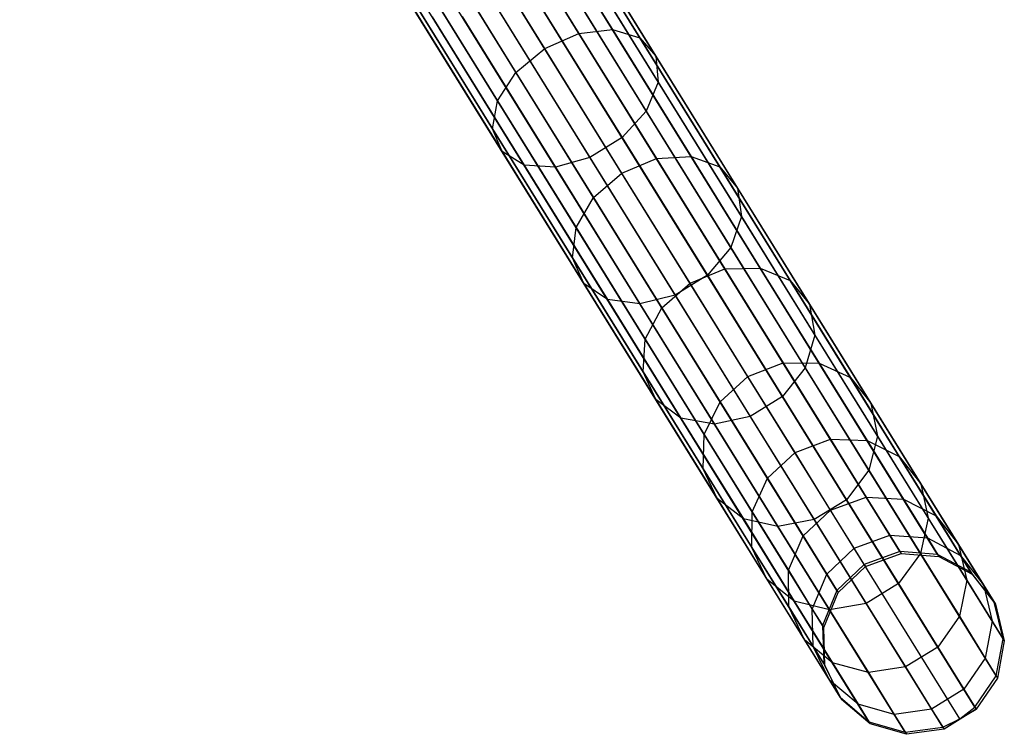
# Model space of a CAD drawing. Extents: x -102 to 102, y -101 to 102.
# Tile 271 of 481: x 43.18 to 54, y -86.55 to -78.69. Entities that reach past the tile are written whole.
import ezdxf

# ---------------------------------------------------------------- set-up
doc = ezdxf.new("R2010")
doc.units = 0
doc.header["$LTSCALE"] = 25.4
doc.layers.get('0').update_dxf_attribs({"linetype": 'CONTINUOUS'})

# ---------------------------------------------------------------- blocks, each defined once
blk = doc.blocks.new('NL2500011659_STL')
at = {"color": 0}
for p, q in [((52.853, -84.54, -28.831), (43.282, -69.082, -288.831)), ((52.853, -84.54, -28.831), (43.282, -69.082, -288.831)), ((53.268, -84.57, -28.848), (43.697, -69.113, -288.848)), ((53.268, -84.57, -28.848), (43.697, -69.113, -288.848)), ((52.462, -84.681, -28.825), (42.891, -69.223, -288.825)), ((52.462, -84.681, -28.825), (42.891, -69.223, -288.825)), ((53.634, -84.766, -28.874), (44.062, -69.309, -288.874)), ((53.634, -84.766, -28.874), (44.062, -69.309, -288.874)), ((52.162, -84.968, -28.831), (42.591, -69.511, -288.831)), ((52.162, -84.968, -28.831), (42.591, -69.511, -288.831)), ((53.888, -85.094, -28.902), (44.317, -69.636, -288.902)), ((53.888, -85.094, -28.902), (44.317, -69.636, -288.902)), ((52.004, -85.353, -28.848), (42.433, -69.895, -288.848)), ((52.004, -85.353, -28.848), (42.433, -69.895, -288.848)), ((53.986, -85.497, -28.93), (44.415, -70.04, -288.93)), ((53.986, -85.497, -28.93), (44.415, -70.04, -288.93)), ((52.016, -85.768, -28.874), (42.445, -70.31, -288.874)), ((52.016, -85.768, -28.874), (42.445, -70.31, -288.874)), ((53.912, -85.906, -28.952), (44.341, -70.448, -288.952)), ((53.912, -85.906, -28.952), (44.341, -70.448, -288.952)), ((52.197, -86.141, -28.902), (42.625, -70.684, -288.902)), ((52.197, -86.141, -28.902), (42.625, -70.684, -288.902)), ((53.678, -86.249, -28.963), (44.107, -70.792, -288.963)), ((53.678, -86.249, -28.963), (44.107, -70.792, -288.963)), ((52.513, -86.409, -28.93), (42.942, -70.951, -288.93)), ((52.513, -86.409, -28.93), (42.942, -70.951, -288.93)), ((53.512, -86.377, -28.965), (43.941, -70.919, -288.965)), ((53.512, -86.377, -28.965), (43.941, -70.919, -288.965)), ((52.912, -86.525, -28.952), (43.341, -71.067, -288.952)), ((52.912, -86.525, -28.952), (43.341, -71.067, -288.952)), ((53.324, -86.468, -28.963), (43.753, -71.01, -288.963)), ((53.324, -86.468, -28.963), (43.753, -71.01, -288.963)), ((48.386, -77.326, -11.597), (49.327, -78.845, -12.94)), ((48.386, -77.326, -11.597), (49.327, -78.845, -12.94)), ((48.743, -77.263, -11.394), (49.696, -78.802, -12.754)), ((48.743, -77.263, -11.394), (49.696, -78.802, -12.754)), ((49.025, -77.323, -11.094), (49.995, -78.891, -12.479)), ((49.025, -77.323, -11.094), (49.995, -78.891, -12.479)), ((48.952, -79.011, -13.006), (48.015, -77.499, -11.669)), ((48.952, -79.011, -13.006), (48.015, -77.499, -11.669)), ((49.182, -77.495, -10.749), (50.173, -79.095, -12.164)), ((49.182, -77.495, -10.749), (50.173, -79.095, -12.164)), ((47.695, -77.754, -11.597), (48.635, -79.273, -12.94)), ((47.695, -77.754, -11.597), (48.635, -79.273, -12.94)), ((49.188, -77.748, -10.419), (50.199, -79.38, -11.862)), ((49.188, -77.748, -10.419), (50.199, -79.38, -11.862)), ((47.48, -78.046, -11.394), (48.432, -79.585, -12.754)), ((47.48, -78.046, -11.394), (48.432, -79.585, -12.754)), ((49.042, -78.04, -10.162), (50.067, -79.697, -11.626)), ((49.042, -78.04, -10.162), (50.067, -79.697, -11.626)), ((48.768, -78.32, -10.021), (49.802, -79.989, -11.497)), ((48.768, -78.32, -10.021), (49.802, -79.989, -11.497)), ((47.408, -78.325, -11.094), (48.378, -79.892, -12.479)), ((47.408, -78.325, -11.094), (48.378, -79.892, -12.479)), ((47.491, -78.542, -10.749), (48.482, -80.142, -12.164)), ((47.491, -78.542, -10.749), (48.482, -80.142, -12.164)), ((48.414, -78.539, -10.021), (49.448, -80.208, -11.497)), ((48.414, -78.539, -10.021), (49.448, -80.208, -11.497)), ((47.716, -78.66, -10.419), (48.726, -80.292, -11.862)), ((47.716, -78.66, -10.419), (48.726, -80.292, -11.862)), ((48.042, -78.659, -10.162), (49.068, -80.315, -11.626)), ((48.042, -78.659, -10.162), (49.068, -80.315, -11.626)), ((48.952, -79.011, -13.006), (49.327, -78.845, -12.94)), ((48.952, -79.011, -13.006), (49.327, -78.845, -12.94)), ((49.327, -78.845, -12.94), (49.696, -78.802, -12.754)), ((49.327, -78.845, -12.94), (49.696, -78.802, -12.754)), ((49.327, -78.845, -12.94), (50.178, -80.22, -14.483)), ((49.327, -78.845, -12.94), (50.178, -80.22, -14.483)), ((49.696, -78.802, -12.754), (50.559, -80.195, -14.316)), ((49.696, -78.802, -12.754), (50.559, -80.195, -14.316)), ((49.696, -78.802, -12.754), (49.995, -78.891, -12.479)), ((49.696, -78.802, -12.754), (49.995, -78.891, -12.479)), ((49.995, -78.891, -12.479), (50.874, -80.31, -14.071)), ((49.995, -78.891, -12.479), (50.874, -80.31, -14.071)), ((49.995, -78.891, -12.479), (50.173, -79.095, -12.164)), ((49.995, -78.891, -12.479), (50.173, -79.095, -12.164)), ((48.635, -79.273, -12.94), (48.952, -79.011, -13.006)), ((48.635, -79.273, -12.94), (48.952, -79.011, -13.006)), ((49.799, -80.381, -14.542), (48.952, -79.011, -13.006)), ((49.799, -80.381, -14.542), (48.952, -79.011, -13.006)), ((50.173, -79.095, -12.164), (51.07, -80.544, -13.789)), ((50.173, -79.095, -12.164), (51.07, -80.544, -13.789)), ((50.173, -79.095, -12.164), (50.199, -79.38, -11.862)), ((50.173, -79.095, -12.164), (50.199, -79.38, -11.862)), ((48.432, -79.585, -12.754), (48.635, -79.273, -12.94)), ((48.432, -79.585, -12.754), (48.635, -79.273, -12.94)), ((48.635, -79.273, -12.94), (49.487, -80.648, -14.483)), ((48.635, -79.273, -12.94), (49.487, -80.648, -14.483)), ((50.199, -79.38, -11.862), (50.067, -79.697, -11.626)), ((50.199, -79.38, -11.862), (50.067, -79.697, -11.626)), ((50.199, -79.38, -11.862), (51.113, -80.857, -13.519)), ((50.199, -79.38, -11.862), (51.113, -80.857, -13.519)), ((48.378, -79.892, -12.479), (48.432, -79.585, -12.754)), ((48.378, -79.892, -12.479), (48.432, -79.585, -12.754)), ((48.432, -79.585, -12.754), (49.295, -80.978, -14.316)), ((48.432, -79.585, -12.754), (49.295, -80.978, -14.316)), ((50.067, -79.697, -11.626), (49.802, -79.989, -11.497)), ((50.067, -79.697, -11.626), (49.802, -79.989, -11.497)), ((50.067, -79.697, -11.626), (50.996, -81.196, -13.308)), ((50.067, -79.697, -11.626), (50.996, -81.196, -13.308)), ((48.482, -80.142, -12.164), (48.378, -79.892, -12.479)), ((48.378, -79.892, -12.479), (49.257, -81.311, -14.071)), ((48.378, -79.892, -12.479), (49.257, -81.311, -14.071)), ((48.482, -80.142, -12.164), (48.378, -79.892, -12.479)), ((49.802, -79.989, -11.497), (49.448, -80.208, -11.497)), ((49.802, -79.989, -11.497), (49.448, -80.208, -11.497)), ((49.802, -79.989, -11.497), (50.738, -81.501, -13.193)), ((49.802, -79.989, -11.497), (50.738, -81.501, -13.193)), ((48.726, -80.292, -11.862), (48.482, -80.142, -12.164)), ((48.482, -80.142, -12.164), (49.379, -81.591, -13.789)), ((48.482, -80.142, -12.164), (49.379, -81.591, -13.789)), ((48.726, -80.292, -11.862), (48.482, -80.142, -12.164)), ((49.448, -80.208, -11.497), (49.068, -80.315, -11.626)), ((49.448, -80.208, -11.497), (49.068, -80.315, -11.626)), ((49.448, -80.208, -11.497), (50.384, -81.72, -13.193)), ((49.448, -80.208, -11.497), (50.384, -81.72, -13.193)), ((49.799, -80.381, -14.542), (50.178, -80.22, -14.483)), ((49.799, -80.381, -14.542), (50.178, -80.22, -14.483)), ((50.178, -80.22, -14.483), (50.559, -80.195, -14.316)), ((50.178, -80.22, -14.483), (50.559, -80.195, -14.316)), ((50.178, -80.22, -14.483), (50.929, -81.433, -16.204)), ((50.178, -80.22, -14.483), (50.929, -81.433, -16.204)), ((50.559, -80.195, -14.316), (51.319, -81.423, -16.06)), ((50.559, -80.195, -14.316), (51.319, -81.423, -16.06)), ((50.559, -80.195, -14.316), (50.874, -80.31, -14.071)), ((50.559, -80.195, -14.316), (50.874, -80.31, -14.071)), ((49.068, -80.315, -11.626), (48.726, -80.292, -11.862)), ((48.726, -80.292, -11.862), (49.641, -81.769, -13.519)), ((48.726, -80.292, -11.862), (49.641, -81.769, -13.519)), ((49.068, -80.315, -11.626), (48.726, -80.292, -11.862)), ((49.068, -80.315, -11.626), (49.996, -81.815, -13.308)), ((49.068, -80.315, -11.626), (49.996, -81.815, -13.308)), ((50.874, -80.31, -14.071), (51.649, -81.561, -15.847)), ((50.874, -80.31, -14.071), (51.649, -81.561, -15.847)), ((50.874, -80.31, -14.071), (51.07, -80.544, -13.789)), ((50.874, -80.31, -14.071), (51.07, -80.544, -13.789)), ((49.487, -80.648, -14.483), (49.799, -80.381, -14.542)), ((49.487, -80.648, -14.483), (49.799, -80.381, -14.542)), ((50.547, -81.588, -16.256), (49.799, -80.381, -14.542)), ((50.547, -81.588, -16.256), (49.799, -80.381, -14.542)), ((51.07, -80.544, -13.789), (51.861, -81.821, -15.602)), ((51.07, -80.544, -13.789), (51.861, -81.821, -15.602)), ((51.07, -80.544, -13.789), (51.113, -80.857, -13.519)), ((51.07, -80.544, -13.789), (51.113, -80.857, -13.519)), ((49.295, -80.978, -14.316), (49.487, -80.648, -14.483)), ((49.295, -80.978, -14.316), (49.487, -80.648, -14.483)), ((49.487, -80.648, -14.483), (50.238, -81.861, -16.204)), ((49.487, -80.648, -14.483), (50.238, -81.861, -16.204)), ((51.113, -80.857, -13.519), (50.996, -81.196, -13.308)), ((51.113, -80.857, -13.519), (50.996, -81.196, -13.308)), ((51.113, -80.857, -13.519), (51.92, -82.16, -15.368)), ((51.113, -80.857, -13.519), (51.92, -82.16, -15.368)), ((49.257, -81.311, -14.071), (49.295, -80.978, -14.316)), ((49.257, -81.311, -14.071), (49.295, -80.978, -14.316)), ((49.295, -80.978, -14.316), (50.055, -82.206, -16.06)), ((49.295, -80.978, -14.316), (50.055, -82.206, -16.06)), ((50.996, -81.196, -13.308), (50.738, -81.501, -13.193)), ((50.996, -81.196, -13.308), (50.738, -81.501, -13.193)), ((50.996, -81.196, -13.308), (51.814, -82.518, -15.185)), ((50.996, -81.196, -13.308), (51.814, -82.518, -15.185)), ((49.379, -81.591, -13.789), (49.257, -81.311, -14.071)), ((49.257, -81.311, -14.071), (50.031, -82.562, -15.847)), ((49.257, -81.311, -14.071), (50.031, -82.562, -15.847)), ((49.379, -81.591, -13.789), (49.257, -81.311, -14.071)), ((50.547, -81.588, -16.256), (50.929, -81.433, -16.204)), ((50.547, -81.588, -16.256), (50.929, -81.433, -16.204)), ((50.929, -81.433, -16.204), (51.319, -81.423, -16.06)), ((50.929, -81.433, -16.204), (51.319, -81.423, -16.06)), ((50.929, -81.433, -16.204), (51.569, -82.466, -18.081)), ((50.929, -81.433, -16.204), (51.569, -82.466, -18.081)), ((51.319, -81.423, -16.06), (51.967, -82.47, -17.96)), ((51.319, -81.423, -16.06), (51.967, -82.47, -17.96)), ((51.319, -81.423, -16.06), (51.649, -81.561, -15.847)), ((51.319, -81.423, -16.06), (51.649, -81.561, -15.847)), ((50.738, -81.501, -13.193), (50.384, -81.72, -13.193)), ((50.738, -81.501, -13.193), (50.384, -81.72, -13.193)), ((50.738, -81.501, -13.193), (51.563, -82.834, -15.085)), ((50.738, -81.501, -13.193), (51.563, -82.834, -15.085)), ((51.649, -81.561, -15.847), (52.309, -82.626, -17.782)), ((51.649, -81.561, -15.847), (52.309, -82.626, -17.782)), ((51.649, -81.561, -15.847), (51.861, -81.821, -15.602)), ((51.649, -81.561, -15.847), (51.861, -81.821, -15.602)), ((49.641, -81.769, -13.519), (49.379, -81.591, -13.789)), ((49.379, -81.591, -13.789), (50.17, -82.868, -15.602)), ((49.379, -81.591, -13.789), (50.17, -82.868, -15.602)), ((49.641, -81.769, -13.519), (49.379, -81.591, -13.789)), ((50.238, -81.861, -16.204), (50.547, -81.588, -16.256)), ((50.238, -81.861, -16.204), (50.547, -81.588, -16.256)), ((51.184, -82.616, -18.123), (50.547, -81.588, -16.256)), ((51.184, -82.616, -18.123), (50.547, -81.588, -16.256)), ((49.996, -81.815, -13.308), (49.641, -81.769, -13.519)), ((49.641, -81.769, -13.519), (50.447, -83.072, -15.368)), ((49.641, -81.769, -13.519), (50.447, -83.072, -15.368)), ((49.996, -81.815, -13.308), (49.641, -81.769, -13.519)), ((50.384, -81.72, -13.193), (49.996, -81.815, -13.308)), ((50.384, -81.72, -13.193), (49.996, -81.815, -13.308)), ((50.384, -81.72, -13.193), (51.209, -83.053, -15.085)), ((50.384, -81.72, -13.193), (51.209, -83.053, -15.085)), ((49.996, -81.815, -13.308), (50.815, -83.137, -15.185)), ((49.996, -81.815, -13.308), (50.815, -83.137, -15.185)), ((50.055, -82.206, -16.06), (50.238, -81.861, -16.204)), ((50.055, -82.206, -16.06), (50.238, -81.861, -16.204)), ((50.238, -81.861, -16.204), (50.877, -82.894, -18.081)), ((50.238, -81.861, -16.204), (50.877, -82.894, -18.081)), ((51.861, -81.821, -15.602), (52.535, -82.909, -17.578)), ((51.861, -81.821, -15.602), (52.535, -82.909, -17.578)), ((51.861, -81.821, -15.602), (51.92, -82.16, -15.368)), ((51.861, -81.821, -15.602), (51.92, -82.16, -15.368)), ((50.031, -82.562, -15.847), (50.055, -82.206, -16.06)), ((50.031, -82.562, -15.847), (50.055, -82.206, -16.06)), ((50.055, -82.206, -16.06), (50.703, -83.252, -17.96)), ((50.055, -82.206, -16.06), (50.703, -83.252, -17.96)), ((51.92, -82.16, -15.368), (51.814, -82.518, -15.185)), ((51.92, -82.16, -15.368), (51.814, -82.518, -15.185)), ((51.92, -82.16, -15.368), (52.607, -83.269, -17.383)), ((51.92, -82.16, -15.368), (52.607, -83.269, -17.383)), ((51.184, -82.616, -18.123), (51.569, -82.466, -18.081)), ((51.184, -82.616, -18.123), (51.569, -82.466, -18.081)), ((51.814, -82.518, -15.185), (51.563, -82.834, -15.085)), ((51.814, -82.518, -15.185), (51.563, -82.834, -15.085)), ((51.569, -82.466, -18.081), (52.089, -83.305, -20.086)), ((51.569, -82.466, -18.081), (52.089, -83.305, -20.086)), ((51.569, -82.466, -18.081), (51.967, -82.47, -17.96)), ((51.569, -82.466, -18.081), (51.967, -82.47, -17.96)), ((51.814, -82.518, -15.185), (52.512, -83.644, -17.231)), ((51.814, -82.518, -15.185), (52.512, -83.644, -17.231)), ((51.967, -82.47, -17.96), (52.493, -83.32, -19.991)), ((51.967, -82.47, -17.96), (52.493, -83.32, -19.991)), ((51.967, -82.47, -17.96), (52.309, -82.626, -17.782)), ((51.967, -82.47, -17.96), (52.309, -82.626, -17.782)), ((50.17, -82.868, -15.602), (50.031, -82.562, -15.847)), ((50.031, -82.562, -15.847), (50.691, -83.628, -17.782)), ((50.031, -82.562, -15.847), (50.691, -83.628, -17.782)), ((50.17, -82.868, -15.602), (50.031, -82.562, -15.847)), ((50.877, -82.894, -18.081), (51.184, -82.616, -18.123)), ((50.877, -82.894, -18.081), (51.184, -82.616, -18.123)), ((51.701, -83.452, -20.12), (51.184, -82.616, -18.123)), ((51.701, -83.452, -20.12), (51.184, -82.616, -18.123)), ((52.309, -82.626, -17.782), (52.845, -83.493, -19.851)), ((52.309, -82.626, -17.782), (52.845, -83.493, -19.851)), ((52.309, -82.626, -17.782), (52.535, -82.909, -17.578)), ((52.309, -82.626, -17.782), (52.535, -82.909, -17.578)), ((51.563, -82.834, -15.085), (51.209, -83.053, -15.085)), ((51.563, -82.834, -15.085), (51.209, -83.053, -15.085)), ((51.563, -82.834, -15.085), (52.266, -83.969, -17.147)), ((51.563, -82.834, -15.085), (52.266, -83.969, -17.147)), ((50.447, -83.072, -15.368), (50.17, -82.868, -15.602)), ((50.17, -82.868, -15.602), (50.844, -83.956, -17.578)), ((50.17, -82.868, -15.602), (50.844, -83.956, -17.578)), ((50.447, -83.072, -15.368), (50.17, -82.868, -15.602)), ((50.703, -83.252, -17.96), (50.877, -82.894, -18.081)), ((50.703, -83.252, -17.96), (50.877, -82.894, -18.081)), ((50.877, -82.894, -18.081), (51.397, -83.734, -20.086)), ((50.877, -82.894, -18.081), (51.397, -83.734, -20.086)), ((52.535, -82.909, -17.578), (53.082, -83.794, -19.691)), ((52.535, -82.909, -17.578), (53.082, -83.794, -19.691)), ((52.535, -82.909, -17.578), (52.607, -83.269, -17.383)), ((52.535, -82.909, -17.578), (52.607, -83.269, -17.383)), ((50.815, -83.137, -15.185), (50.447, -83.072, -15.368)), ((50.447, -83.072, -15.368), (51.134, -84.181, -17.383)), ((50.447, -83.072, -15.368), (51.134, -84.181, -17.383)), ((50.815, -83.137, -15.185), (50.447, -83.072, -15.368)), ((51.209, -83.053, -15.085), (50.815, -83.137, -15.185)), ((51.209, -83.053, -15.085), (50.815, -83.137, -15.185)), ((51.209, -83.053, -15.085), (51.912, -84.188, -17.147)), ((51.209, -83.053, -15.085), (51.912, -84.188, -17.147)), ((50.815, -83.137, -15.185), (51.512, -84.263, -17.231)), ((50.815, -83.137, -15.185), (51.512, -84.263, -17.231)), ((50.691, -83.628, -17.782), (50.703, -83.252, -17.96)), ((50.691, -83.628, -17.782), (50.703, -83.252, -17.96)), ((50.703, -83.252, -17.96), (51.23, -84.102, -19.991)), ((50.703, -83.252, -17.96), (51.23, -84.102, -19.991)), ((52.607, -83.269, -17.383), (52.512, -83.644, -17.231)), ((52.607, -83.269, -17.383), (52.512, -83.644, -17.231)), ((52.607, -83.269, -17.383), (53.165, -84.171, -19.537)), ((52.607, -83.269, -17.383), (53.165, -84.171, -19.537)), ((51.701, -83.452, -20.12), (52.089, -83.305, -20.086)), ((51.701, -83.452, -20.12), (52.089, -83.305, -20.086)), ((52.089, -83.305, -20.086), (52.482, -83.94, -22.193)), ((52.089, -83.305, -20.086), (52.482, -83.94, -22.193)), ((52.089, -83.305, -20.086), (52.493, -83.32, -19.991)), ((52.089, -83.305, -20.086), (52.493, -83.32, -19.991)), ((52.493, -83.32, -19.991), (52.891, -83.962, -22.125)), ((52.493, -83.32, -19.991), (52.891, -83.962, -22.125)), ((52.493, -83.32, -19.991), (52.845, -83.493, -19.851)), ((52.493, -83.32, -19.991), (52.845, -83.493, -19.851)), ((51.397, -83.734, -20.086), (51.701, -83.452, -20.12)), ((51.397, -83.734, -20.086), (51.701, -83.452, -20.12)), ((52.092, -84.083, -22.217), (51.701, -83.452, -20.12)), ((52.092, -84.083, -22.217), (51.701, -83.452, -20.12)), ((52.845, -83.493, -19.851), (53.25, -84.147, -22.025)), ((52.845, -83.493, -19.851), (53.25, -84.147, -22.025)), ((52.845, -83.493, -19.851), (53.082, -83.794, -19.691)), ((52.845, -83.493, -19.851), (53.082, -83.794, -19.691)), ((50.844, -83.956, -17.578), (50.691, -83.628, -17.782)), ((50.691, -83.628, -17.782), (51.228, -84.494, -19.851)), ((50.691, -83.628, -17.782), (51.228, -84.494, -19.851)), ((50.844, -83.956, -17.578), (50.691, -83.628, -17.782)), ((52.512, -83.644, -17.231), (52.266, -83.969, -17.147)), ((52.512, -83.644, -17.231), (52.266, -83.969, -17.147)), ((52.512, -83.644, -17.231), (53.078, -84.56, -19.417)), ((52.512, -83.644, -17.231), (53.078, -84.56, -19.417)), ((51.23, -84.102, -19.991), (51.397, -83.734, -20.086)), ((51.23, -84.102, -19.991), (51.397, -83.734, -20.086)), ((51.397, -83.734, -20.086), (51.79, -84.368, -22.193)), ((51.397, -83.734, -20.086), (51.79, -84.368, -22.193)), ((53.082, -83.794, -19.691), (53.496, -84.462, -21.91)), ((53.082, -83.794, -19.691), (53.496, -84.462, -21.91)), ((53.082, -83.794, -19.691), (53.165, -84.171, -19.537)), ((53.082, -83.794, -19.691), (53.165, -84.171, -19.537)), ((52.092, -84.083, -22.217), (52.482, -83.94, -22.193)), ((52.092, -84.083, -22.217), (52.482, -83.94, -22.193)), ((52.482, -83.94, -22.193), (52.742, -84.36, -24.373)), ((52.482, -83.94, -22.193), (52.742, -84.36, -24.373)), ((52.482, -83.94, -22.193), (52.891, -83.962, -22.125)), ((52.482, -83.94, -22.193), (52.891, -83.962, -22.125)), ((51.134, -84.181, -17.383), (50.844, -83.956, -17.578)), ((50.844, -83.956, -17.578), (51.391, -84.841, -19.691)), ((50.844, -83.956, -17.578), (51.391, -84.841, -19.691)), ((51.134, -84.181, -17.383), (50.844, -83.956, -17.578)), ((52.266, -83.969, -17.147), (51.912, -84.188, -17.147)), ((52.266, -83.969, -17.147), (51.912, -84.188, -17.147)), ((52.266, -83.969, -17.147), (52.837, -84.892, -19.351)), ((52.266, -83.969, -17.147), (52.837, -84.892, -19.351)), ((52.891, -83.962, -22.125), (53.155, -84.388, -24.333)), ((52.891, -83.962, -22.125), (53.155, -84.388, -24.333)), ((52.891, -83.962, -22.125), (53.25, -84.147, -22.025)), ((52.891, -83.962, -22.125), (53.25, -84.147, -22.025)), ((51.228, -84.494, -19.851), (51.23, -84.102, -19.991)), ((51.228, -84.494, -19.851), (51.23, -84.102, -19.991)), ((51.23, -84.102, -19.991), (51.628, -84.745, -22.125)), ((51.23, -84.102, -19.991), (51.628, -84.745, -22.125)), ((51.79, -84.368, -22.193), (52.092, -84.083, -22.217)), ((51.79, -84.368, -22.193), (52.092, -84.083, -22.217)), ((52.351, -84.502, -24.387), (52.092, -84.083, -22.217)), ((52.351, -84.502, -24.387), (52.092, -84.083, -22.217)), ((53.25, -84.147, -22.025), (53.519, -84.581, -24.274)), ((53.25, -84.147, -22.025), (53.519, -84.581, -24.274)), ((53.25, -84.147, -22.025), (53.496, -84.462, -21.91)), ((53.25, -84.147, -22.025), (53.496, -84.462, -21.91)), ((51.512, -84.263, -17.231), (51.134, -84.181, -17.383)), ((51.134, -84.181, -17.383), (51.692, -85.083, -19.537)), ((51.134, -84.181, -17.383), (51.692, -85.083, -19.537)), ((51.512, -84.263, -17.231), (51.134, -84.181, -17.383)), ((51.912, -84.188, -17.147), (51.512, -84.263, -17.231)), ((51.912, -84.188, -17.147), (51.512, -84.263, -17.231)), ((51.512, -84.263, -17.231), (52.079, -85.179, -19.417)), ((51.512, -84.263, -17.231), (52.079, -85.179, -19.417)), ((51.912, -84.188, -17.147), (52.484, -85.111, -19.351)), ((51.912, -84.188, -17.147), (52.484, -85.111, -19.351)), ((53.165, -84.171, -19.537), (53.078, -84.56, -19.417)), ((53.165, -84.171, -19.537), (53.078, -84.56, -19.417)), ((53.165, -84.171, -19.537), (53.587, -84.853, -21.8)), ((53.165, -84.171, -19.537), (53.587, -84.853, -21.8)), ((51.628, -84.745, -22.125), (51.79, -84.368, -22.193)), ((51.628, -84.745, -22.125), (51.79, -84.368, -22.193)), ((51.79, -84.368, -22.193), (52.05, -84.789, -24.373)), ((51.79, -84.368, -22.193), (52.05, -84.789, -24.373)), ((52.351, -84.502, -24.387), (52.742, -84.36, -24.373)), ((52.351, -84.502, -24.387), (52.742, -84.36, -24.373)), ((52.742, -84.36, -24.373), (52.866, -84.562, -26.596)), ((52.742, -84.36, -24.373), (52.866, -84.562, -26.596)), ((52.742, -84.36, -24.373), (53.155, -84.388, -24.333)), ((52.742, -84.36, -24.373), (53.155, -84.388, -24.333)), ((53.155, -84.388, -24.333), (53.281, -84.592, -26.585)), ((53.155, -84.388, -24.333), (53.281, -84.592, -26.585)), ((53.155, -84.388, -24.333), (53.519, -84.581, -24.274)), ((53.155, -84.388, -24.333), (53.519, -84.581, -24.274)), ((53.496, -84.462, -21.91), (53.77, -84.905, -24.207)), ((53.496, -84.462, -21.91), (53.77, -84.905, -24.207)), ((53.496, -84.462, -21.91), (53.587, -84.853, -21.8)), ((53.496, -84.462, -21.91), (53.587, -84.853, -21.8)), ((51.391, -84.841, -19.691), (51.228, -84.494, -19.851)), ((51.228, -84.494, -19.851), (51.633, -85.148, -22.025)), ((51.228, -84.494, -19.851), (51.633, -85.148, -22.025)), ((51.391, -84.841, -19.691), (51.228, -84.494, -19.851)), ((52.05, -84.789, -24.373), (52.351, -84.502, -24.387)), ((52.05, -84.789, -24.373), (52.351, -84.502, -24.387)), ((52.475, -84.702, -26.6), (52.351, -84.502, -24.387)), ((52.475, -84.702, -26.6), (52.351, -84.502, -24.387)), ((52.853, -84.54, -28.831), (52.462, -84.681, -28.825)), ((52.853, -84.54, -28.831), (52.462, -84.681, -28.825)), ((52.475, -84.702, -26.6), (52.866, -84.562, -26.596)), ((52.475, -84.702, -26.6), (52.866, -84.562, -26.596)), ((53.078, -84.56, -19.417), (52.837, -84.892, -19.351)), ((53.078, -84.56, -19.417), (52.837, -84.892, -19.351)), ((53.268, -84.57, -28.848), (52.853, -84.54, -28.831)), ((52.853, -84.54, -28.831), (52.866, -84.562, -26.596)), ((52.853, -84.54, -28.831), (52.866, -84.562, -26.596)), ((53.268, -84.57, -28.848), (52.853, -84.54, -28.831)), ((52.866, -84.562, -26.596), (53.281, -84.592, -26.585)), ((52.866, -84.562, -26.596), (53.281, -84.592, -26.585)), ((53.078, -84.56, -19.417), (53.507, -85.251, -21.714)), ((53.078, -84.56, -19.417), (53.507, -85.251, -21.714)), ((53.634, -84.766, -28.874), (53.268, -84.57, -28.848)), ((53.268, -84.57, -28.848), (53.281, -84.592, -26.585)), ((53.268, -84.57, -28.848), (53.281, -84.592, -26.585)), ((53.634, -84.766, -28.874), (53.268, -84.57, -28.848)), ((53.281, -84.592, -26.585), (53.647, -84.788, -26.568)), ((53.281, -84.592, -26.585), (53.647, -84.788, -26.568)), ((53.519, -84.581, -24.274), (53.647, -84.788, -26.568)), ((53.519, -84.581, -24.274), (53.647, -84.788, -26.568)), ((53.519, -84.581, -24.274), (53.77, -84.905, -24.207)), ((53.519, -84.581, -24.274), (53.77, -84.905, -24.207)), ((52.462, -84.681, -28.825), (52.162, -84.968, -28.831)), ((52.462, -84.681, -28.825), (52.162, -84.968, -28.831)), ((52.175, -84.99, -26.596), (52.475, -84.702, -26.6)), ((52.175, -84.99, -26.596), (52.475, -84.702, -26.6)), ((52.462, -84.681, -28.825), (52.475, -84.702, -26.6)), ((52.462, -84.681, -28.825), (52.475, -84.702, -26.6)), ((51.633, -85.148, -22.025), (51.628, -84.745, -22.125)), ((51.628, -84.745, -22.125), (51.891, -85.171, -24.333)), ((51.628, -84.745, -22.125), (51.891, -85.171, -24.333)), ((51.633, -85.148, -22.025), (51.628, -84.745, -22.125)), ((51.891, -85.171, -24.333), (52.05, -84.789, -24.373)), ((51.891, -85.171, -24.333), (52.05, -84.789, -24.373)), ((52.05, -84.789, -24.373), (52.175, -84.99, -26.596)), ((52.05, -84.789, -24.373), (52.175, -84.99, -26.596)), ((53.888, -85.094, -28.902), (53.634, -84.766, -28.874)), ((53.634, -84.766, -28.874), (53.647, -84.788, -26.568)), ((53.634, -84.766, -28.874), (53.647, -84.788, -26.568)), ((53.888, -85.094, -28.902), (53.634, -84.766, -28.874)), ((53.647, -84.788, -26.568), (53.902, -85.117, -26.548)), ((53.647, -84.788, -26.568), (53.902, -85.117, -26.548)), ((51.692, -85.083, -19.537), (51.391, -84.841, -19.691)), ((51.391, -84.841, -19.691), (51.805, -85.509, -21.91)), ((51.391, -84.841, -19.691), (51.805, -85.509, -21.91)), ((51.692, -85.083, -19.537), (51.391, -84.841, -19.691)), ((52.837, -84.892, -19.351), (52.484, -85.111, -19.351)), ((52.837, -84.892, -19.351), (52.484, -85.111, -19.351)), ((52.837, -84.892, -19.351), (53.269, -85.589, -21.667)), ((52.837, -84.892, -19.351), (53.269, -85.589, -21.667)), ((53.587, -84.853, -21.8), (53.507, -85.251, -21.714)), ((53.587, -84.853, -21.8), (53.507, -85.251, -21.714)), ((53.587, -84.853, -21.8), (53.867, -85.304, -24.142)), ((53.587, -84.853, -21.8), (53.867, -85.304, -24.142)), ((53.77, -84.905, -24.207), (53.902, -85.117, -26.548)), ((53.77, -84.905, -24.207), (53.902, -85.117, -26.548)), ((53.77, -84.905, -24.207), (53.867, -85.304, -24.142)), ((53.77, -84.905, -24.207), (53.867, -85.304, -24.142)), ((52.162, -84.968, -28.831), (52.004, -85.353, -28.848)), ((52.162, -84.968, -28.831), (52.004, -85.353, -28.848)), ((52.017, -85.374, -26.585), (52.175, -84.99, -26.596)), ((52.017, -85.374, -26.585), (52.175, -84.99, -26.596)), ((52.162, -84.968, -28.831), (52.175, -84.99, -26.596)), ((52.162, -84.968, -28.831), (52.175, -84.99, -26.596)), ((52.079, -85.179, -19.417), (51.692, -85.083, -19.537)), ((51.692, -85.083, -19.537), (52.114, -85.764, -21.8)), ((51.692, -85.083, -19.537), (52.114, -85.764, -21.8)), ((52.079, -85.179, -19.417), (51.692, -85.083, -19.537)), ((52.484, -85.111, -19.351), (52.079, -85.179, -19.417)), ((52.484, -85.111, -19.351), (52.079, -85.179, -19.417)), ((52.484, -85.111, -19.351), (52.916, -85.808, -21.667)), ((52.484, -85.111, -19.351), (52.916, -85.808, -21.667)), ((53.986, -85.497, -28.93), (53.888, -85.094, -28.902)), ((53.888, -85.094, -28.902), (53.902, -85.117, -26.548)), ((53.888, -85.094, -28.902), (53.902, -85.117, -26.548)), ((53.986, -85.497, -28.93), (53.888, -85.094, -28.902)), ((53.902, -85.117, -26.548), (54, -85.52, -26.529)), ((53.902, -85.117, -26.548), (54, -85.52, -26.529)), ((51.805, -85.509, -21.91), (51.633, -85.148, -22.025)), ((51.633, -85.148, -22.025), (51.902, -85.582, -24.274)), ((51.633, -85.148, -22.025), (51.902, -85.582, -24.274)), ((51.805, -85.509, -21.91), (51.633, -85.148, -22.025)), ((51.902, -85.582, -24.274), (51.891, -85.171, -24.333)), ((51.891, -85.171, -24.333), (52.017, -85.374, -26.585)), ((51.891, -85.171, -24.333), (52.017, -85.374, -26.585)), ((51.902, -85.582, -24.274), (51.891, -85.171, -24.333)), ((52.079, -85.179, -19.417), (52.507, -85.87, -21.714)), ((52.079, -85.179, -19.417), (52.507, -85.87, -21.714)), ((52.004, -85.353, -28.848), (52.017, -85.374, -26.585)), ((52.004, -85.353, -28.848), (52.017, -85.374, -26.585)), ((52.004, -85.353, -28.848), (52.016, -85.768, -28.874)), ((52.004, -85.353, -28.848), (52.016, -85.768, -28.874)), ((53.507, -85.251, -21.714), (53.269, -85.589, -21.667)), ((53.507, -85.251, -21.714), (53.269, -85.589, -21.667)), ((53.507, -85.251, -21.714), (53.791, -85.71, -24.091)), ((53.507, -85.251, -21.714), (53.791, -85.71, -24.091)), ((53.867, -85.304, -24.142), (53.791, -85.71, -24.091)), ((53.867, -85.304, -24.142), (53.791, -85.71, -24.091)), ((53.867, -85.304, -24.142), (54, -85.52, -26.529)), ((53.867, -85.304, -24.142), (54, -85.52, -26.529)), ((52.03, -85.79, -26.568), (52.017, -85.374, -26.585)), ((52.03, -85.79, -26.568), (52.017, -85.374, -26.585)), ((52.114, -85.764, -21.8), (51.805, -85.509, -21.91)), ((51.805, -85.509, -21.91), (52.079, -85.952, -24.207)), ((51.805, -85.509, -21.91), (52.079, -85.952, -24.207)), ((52.114, -85.764, -21.8), (51.805, -85.509, -21.91)), ((53.912, -85.906, -28.952), (53.986, -85.497, -28.93)), ((53.912, -85.906, -28.952), (53.986, -85.497, -28.93)), ((54, -85.52, -26.529), (53.926, -85.929, -26.515)), ((54, -85.52, -26.529), (53.926, -85.929, -26.515)), ((53.986, -85.497, -28.93), (54, -85.52, -26.529)), ((53.986, -85.497, -28.93), (54, -85.52, -26.529)), ((52.079, -85.952, -24.207), (51.902, -85.582, -24.274)), ((51.902, -85.582, -24.274), (52.03, -85.79, -26.568)), ((51.902, -85.582, -24.274), (52.03, -85.79, -26.568)), ((52.079, -85.952, -24.207), (51.902, -85.582, -24.274)), ((53.269, -85.589, -21.667), (52.916, -85.808, -21.667)), ((53.269, -85.589, -21.667), (52.916, -85.808, -21.667)), ((53.269, -85.589, -21.667), (53.555, -86.052, -24.063)), ((53.269, -85.589, -21.667), (53.555, -86.052, -24.063)), ((52.016, -85.768, -28.874), (52.03, -85.79, -26.568)), ((52.016, -85.768, -28.874), (52.03, -85.79, -26.568)), ((52.016, -85.768, -28.874), (52.197, -86.141, -28.902)), ((52.016, -85.768, -28.874), (52.197, -86.141, -28.902)), ((52.507, -85.87, -21.714), (52.114, -85.764, -21.8)), ((52.114, -85.764, -21.8), (52.394, -86.216, -24.142)), ((52.114, -85.764, -21.8), (52.394, -86.216, -24.142)), ((52.507, -85.87, -21.714), (52.114, -85.764, -21.8)), ((53.791, -85.71, -24.091), (53.555, -86.052, -24.063)), ((53.791, -85.71, -24.091), (53.555, -86.052, -24.063)), ((53.791, -85.71, -24.091), (53.926, -85.929, -26.515)), ((53.791, -85.71, -24.091), (53.926, -85.929, -26.515)), ((52.21, -86.164, -26.548), (52.03, -85.79, -26.568)), ((52.21, -86.164, -26.548), (52.03, -85.79, -26.568)), ((52.916, -85.808, -21.667), (52.507, -85.87, -21.714)), ((52.916, -85.808, -21.667), (52.507, -85.87, -21.714)), ((52.507, -85.87, -21.714), (52.791, -86.329, -24.091)), ((52.507, -85.87, -21.714), (52.791, -86.329, -24.091)), ((52.916, -85.808, -21.667), (53.202, -86.271, -24.063)), ((52.916, -85.808, -21.667), (53.202, -86.271, -24.063)), ((52.394, -86.216, -24.142), (52.079, -85.952, -24.207)), ((52.079, -85.952, -24.207), (52.21, -86.164, -26.548)), ((52.079, -85.952, -24.207), (52.21, -86.164, -26.548)), ((52.394, -86.216, -24.142), (52.079, -85.952, -24.207)), ((53.678, -86.249, -28.963), (53.912, -85.906, -28.952)), ((53.678, -86.249, -28.963), (53.912, -85.906, -28.952)), ((53.926, -85.929, -26.515), (53.692, -86.273, -26.507)), ((53.926, -85.929, -26.515), (53.692, -86.273, -26.507)), ((53.912, -85.906, -28.952), (53.926, -85.929, -26.515)), ((53.912, -85.906, -28.952), (53.926, -85.929, -26.515)), ((53.555, -86.052, -24.063), (53.202, -86.271, -24.063)), ((53.555, -86.052, -24.063), (53.202, -86.271, -24.063)), ((53.555, -86.052, -24.063), (53.692, -86.273, -26.507)), ((53.555, -86.052, -24.063), (53.692, -86.273, -26.507)), ((52.197, -86.141, -28.902), (52.21, -86.164, -26.548)), ((52.197, -86.141, -28.902), (52.21, -86.164, -26.548)), ((52.197, -86.141, -28.902), (52.513, -86.409, -28.93)), ((52.197, -86.141, -28.902), (52.513, -86.409, -28.93)), ((52.528, -86.432, -26.529), (52.21, -86.164, -26.548)), ((52.528, -86.432, -26.529), (52.21, -86.164, -26.548)), ((52.791, -86.329, -24.091), (52.394, -86.216, -24.142)), ((52.394, -86.216, -24.142), (52.528, -86.432, -26.529)), ((52.394, -86.216, -24.142), (52.528, -86.432, -26.529)), ((52.791, -86.329, -24.091), (52.394, -86.216, -24.142)), ((53.202, -86.271, -24.063), (52.791, -86.329, -24.091)), ((53.202, -86.271, -24.063), (52.791, -86.329, -24.091)), ((53.202, -86.271, -24.063), (53.339, -86.492, -26.507)), ((53.202, -86.271, -24.063), (53.339, -86.492, -26.507)), ((53.692, -86.273, -26.507), (53.339, -86.492, -26.507)), ((53.692, -86.273, -26.507), (53.339, -86.492, -26.507)), ((53.512, -86.377, -28.965), (53.678, -86.249, -28.963)), ((53.512, -86.377, -28.965), (53.678, -86.249, -28.963)), ((53.512, -86.377, -28.965), (53.692, -86.273, -26.507)), ((53.512, -86.377, -28.965), (53.692, -86.273, -26.507)), ((53.678, -86.249, -28.963), (53.692, -86.273, -26.507)), ((53.678, -86.249, -28.963), (53.692, -86.273, -26.507)), ((52.513, -86.409, -28.93), (52.528, -86.432, -26.529)), ((52.513, -86.409, -28.93), (52.528, -86.432, -26.529)), ((52.513, -86.409, -28.93), (52.912, -86.525, -28.952)), ((52.513, -86.409, -28.93), (52.912, -86.525, -28.952)), ((52.927, -86.548, -26.515), (52.528, -86.432, -26.529)), ((52.927, -86.548, -26.515), (52.528, -86.432, -26.529)), ((52.791, -86.329, -24.091), (52.927, -86.548, -26.515)), ((52.791, -86.329, -24.091), (52.927, -86.548, -26.515)), ((53.324, -86.468, -28.963), (53.512, -86.377, -28.965)), ((53.324, -86.468, -28.963), (53.512, -86.377, -28.965)), ((53.512, -86.377, -28.965), (53.339, -86.492, -26.507)), ((53.512, -86.377, -28.965), (53.339, -86.492, -26.507)), ((52.912, -86.525, -28.952), (53.324, -86.468, -28.963)), ((52.912, -86.525, -28.952), (53.324, -86.468, -28.963)), ((52.912, -86.525, -28.952), (52.927, -86.548, -26.515)), ((52.912, -86.525, -28.952), (52.927, -86.548, -26.515)), ((53.339, -86.492, -26.507), (52.927, -86.548, -26.515)), ((53.339, -86.492, -26.507), (52.927, -86.548, -26.515)), ((53.324, -86.468, -28.963), (53.339, -86.492, -26.507)), ((53.324, -86.468, -28.963), (53.339, -86.492, -26.507))]:
    blk.add_line(p, q, dxfattribs=at)

msp = doc.modelspace()

# ---------------------------------------------------------------- block references
at = {"color": 0}
msp.add_blockref('NL2500011659_STL', (0, 0), dxfattribs=at)

doc.saveas('drawing.dxf')
